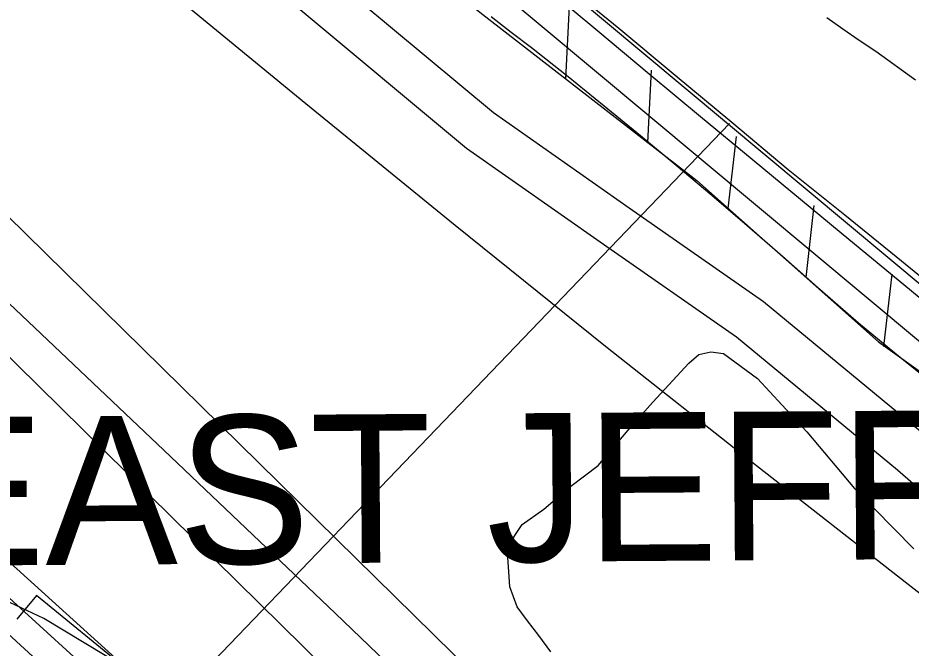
# Model space of a CAD drawing. Extents: x 3625074 to 3663148, y 511451 to 537151.
# Drawn here: x 3629509 to 3630111, y 534036 to 534460 of the extents above; entities that cross this region are included whole.
import ezdxf

# ---------------------------------------------------------------- set-up
doc = ezdxf.new("R2010")
doc.units = 0
for name, color, linetype in [('V-CHAN-NAID', 7, 'Continuous'), ('V-FLOD-BASE', 7, 'Continuous'), ('V-LEVE-TOET', 7, 'Continuous'), ('V-RIVR-EDGE', 7, 'Continuous'), ('V-RIVR-RANG', 7, 'Continuous'), ('V-ROAD-CNTR', 7, 'Continuous'), ('V-RRAP-FSHR', 7, 'Continuous'), ('V-RRAP-RVMT', 7, 'Continuous'), ('V-SITE-VEGE', 7, 'Continuous'), ('V-SURV-LINE', 7, 'Continuous'), ('V-TOPO-DPTH', 7, 'Continuous'), ('V-TOPO-MINR', 7, 'Continuous'), ('V-TOPO-WATR', 7, 'Continuous')]:
    doc.layers.add(name, color=color, linetype=linetype)

msp = doc.modelspace()

# ---------------------------------------------------------------- linework, layer by layer
at = {"layer": 'V-FLOD-BASE'}
msp.add_lwpolyline([(3629865.46, 534480.12), (3629900, 534451.23), (3629934.6, 534422.4), (3629969.24, 534393.62), (3630003.93, 534364.91), (3630063.97, 534315.24), (3630124.2, 534265.82), (3630184.65, 534216.66)], dxfattribs=at)
at = {"layer": 'V-LEVE-TOET'}
for points in [[(3629828.26, 534460.97), (3629841.77, 534450.47), (3629855.43, 534440.16), (3629879.99, 534420.58), (3629904.41, 534400.84), (3629928.7, 534380.92), (3629952.84, 534360.83), (3629976.85, 534340.58)], [(3630054.3, 534460.29), (3630065.17, 534452.56), (3630076.17, 534445.01), (3630087.28, 534437.64), (3630114.02, 534418.2)], [(3629976.85, 534340.58), (3630000.71, 534320.16), (3630024.43, 534299.57), (3630048, 534278.82), (3630061.78, 534266.73), (3630075.69, 534254.79), (3630089.72, 534243), (3630103.89, 534231.36), (3630118.17, 534219.87)]]:
    msp.add_lwpolyline(points, dxfattribs=at)
at = {"layer": 'V-RIVR-EDGE'}
msp.add_lwpolyline([(3629624.92, 533996.72), (3629527.03, 534055.78), (3629484.8, 534075.5), (3629459.13, 534101.91), (3629451.83, 534120.92), (3629442.66, 534132.58), (3629427.96, 534133.23), (3629415.7, 534132.65), (3629399.18, 534140.04), (3629389.4, 534150.48), (3629383.92, 534164.59), (3629377.2, 534173.19), (3629363.13, 534182.41), (3629348.42, 534179.38), (3629332.51, 534186.78), (3629289.69, 534217.52), (3629281.79, 534243.27), (3629283.69, 534269.62), (3629300.91, 534292.24)], dxfattribs=at)
at = {"layer": 'V-RIVR-RANG'}
msp.add_line((3629988.66, 534389.01), (3629144.15, 533509.33), dxfattribs=at)
at = {"layer": 'V-ROAD-CNTR'}
for points in [[(3630434.07, 533741.8), (3630390.72, 533784.28), (3630342.67, 533836.4), (3630300.03, 533891.17), (3630281.97, 533914.91), (3630262.27, 533950.46), (3630241.9, 533992.57), (3630222.96, 534024.37), (3630196.25, 534066.26), (3630170.43, 534095.94), (3630101.88, 534155.5), (3629993.39, 534245.03), (3629903.97, 534307.42), (3629811.56, 534372.13), (3629696.87, 534467.76), (3629655.04, 534504.33), (3629606.13, 534538.78), (3629551.66, 534579.31), (3629526.97, 534614.04), (3629510.29, 534657.69)], [(3630674.84, 533567.1), (3630628.11, 533613.25), (3630529.76, 533703.67), (3630470.13, 533748.47), (3630412.26, 533805.17), (3630365.58, 533855.82), (3630323.8, 533909.46), (3630307.16, 533931.35), (3630288.91, 533964.28), (3630268.34, 534006.81), (3630248.5, 534040.11), (3630220.34, 534084.27), (3630191.68, 534117.21), (3630121.27, 534178.4), (3630011.55, 534268.94), (3629921.16, 534332.01), (3629829.8, 534395.98), (3629716.35, 534490.58), (3629673.6, 534527.95), (3629623.73, 534563.09), (3629573.37, 534600.55), (3629553.63, 534628.31), (3629544.44, 534652.36)], [(3629875.87, 534484.48), (3629914.11, 534453.06), (3629952.25, 534421.51), (3629990.29, 534389.84), (3630028.23, 534358.04), (3630066.46, 534327.35), (3630104.53, 534296.47), (3630142.45, 534265.4)]]:
    msp.add_lwpolyline(points, dxfattribs=at)
at = {"layer": 'V-RRAP-FSHR'}
for p, q in [((3629878.5, 534419.01), (3629880.93, 534467.78)), ((3629933.76, 534376.05), (3629936.2, 534424.82)), ((3629987.88, 534331.7), (3629993.42, 534380.21)), ((3630040.28, 534285.29), (3630045.83, 534333.81)), ((3630092.69, 534238.89), (3630098.24, 534287.4))]:
    msp.add_line(p, q, dxfattribs=at)
for points in [[(3629593.67, 534595.38), (3629628.88, 534549.06), (3629675.68, 534532.59), (3629749.85, 534526.48), (3629800.65, 534479.53), (3629966.72, 534350.44), (3630089.18, 534241.99), (3630199.31, 534163.25), (3630240.71, 534124.33), (3630335.46, 533982.07), (3630401.24, 533866.27), (3630489.75, 533770.22), (3630626.04, 533630.93), (3630830.26, 533447.25)], [(3629593.67, 534595.38), (3629628.88, 534549.06), (3629675.68, 534532.59), (3629749.85, 534526.48), (3629800.65, 534479.53), (3629966.72, 534350.44), (3630089.18, 534241.99), (3630199.31, 534163.25), (3630240.71, 534124.33), (3630335.46, 533982.07), (3630401.24, 533866.27), (3630489.75, 533770.22), (3630626.04, 533630.93), (3630821.34, 533451.94)]]:
    msp.add_lwpolyline(points, dxfattribs=at)
at = {"layer": 'V-RRAP-RVMT'}
for p, q in [((3629521.98, 534071.12), (3629508.69, 534055.2)), ((3629637.48, 533976.92), (3629521.98, 534071.12))]:
    msp.add_line(p, q, dxfattribs=at)
at = {"layer": 'V-SITE-VEGE'}
msp.add_lwpolyline([(3629868.31, 534033.32), (3629860.3, 534044.28), (3629852.74, 534054.03), (3629845.79, 534063.6), (3629840.76, 534077.07), (3629839.05, 534103.63), (3629849.01, 534118.92), (3629863.76, 534129.26), (3629881.84, 534144.76), (3629900.36, 534158.65), (3629924.4, 534186.9), (3629937.22, 534201.24), (3629961.31, 534227.46), (3629968.07, 534233.33), (3629976.14, 534235.17), (3629984.7, 534233.97), (3630007.68, 534217.31), (3630040.91, 534181.42), (3630072.98, 534143.27), (3630112.83, 534102.68)], dxfattribs=at)
at = {"layer": 'V-SURV-LINE'}
for points in [[(3629767.97, 534572.13), (3630285.54, 534140.27)], [(3630266.32, 534117.24), (3629748.75, 534549.09)]]:
    msp.add_lwpolyline(points, dxfattribs=at)
at = {"layer": 'V-TOPO-DPTH'}
for points in [[(3629135.05, 534458.04), (3629133.68, 534600.4), (3629167.83, 534570.76), (3629347.52, 534414.04), (3629358.37, 534404.46), (3629369.14, 534394.79), (3629379.79, 534384.99), (3629390.35, 534375.1), (3629607.87, 534169.02), (3629723.07, 534059.27), (3629837.86, 533949.08), (3629952.03, 533838.25), (3630065.78, 533726.99), (3630250.23, 533545.56), (3630271.34, 533524.58), (3630292.3, 533503.46), (3630313.03, 533482.12), (3630333.62, 533460.63), (3630452.97, 533334.79), (3630491.75, 533291.77), (3630529.03, 533247.54), (3630564.04, 533201.5), (3630597.54, 533154.25), (3630641.65, 533088.6)], [(3629135.05, 534458.04), (3629242.49, 534333.52), (3629245.95, 534329.58), (3629249.46, 534325.68), (3629253.04, 534321.84), (3629256.67, 534318.05), (3629260.36, 534314.32), (3629264.1, 534310.63), (3629267.9, 534307.01), (3629271.74, 534303.44), (3629283.53, 534292.68), (3629285.33, 534291.03), (3629288.95, 534287.74), (3629290.77, 534286.1), (3629318.29, 534261.24), (3629333.86, 534247.17), (3629349.43, 534233.1), (3629365, 534219.03), (3629380.57, 534204.95), (3630177.33, 533484.27)], [(3630177.33, 533484.27), (3629380.57, 534204.95), (3629365, 534219.03), (3629349.43, 534233.1), (3629333.86, 534247.17), (3629318.29, 534261.24), (3629290.77, 534286.1), (3629288.95, 534287.74), (3629285.33, 534291.03), (3629283.53, 534292.68), (3629271.74, 534303.44), (3629267.9, 534307.01), (3629264.1, 534310.63), (3629260.36, 534314.32), (3629256.67, 534318.05), (3629253.04, 534321.84), (3629249.46, 534325.68), (3629245.95, 534329.58), (3629242.49, 534333.52), (3629135.05, 534458.04)], [(3629135.78, 534381.99), (3629155.61, 534363.66), (3629221.13, 534303.82), (3629243.7, 534283.19), (3629266.26, 534262.55), (3629288.8, 534241.89), (3629311.33, 534221.23), (3629658.33, 533902.65), (3629748, 533820.24), (3629837.6, 533737.76), (3629927.1, 533655.17), (3630016.54, 533572.51), (3630178.96, 533422.24), (3630187.05, 533414.58), (3630195.02, 533406.79), (3630202.81, 533398.83), (3630210.48, 533390.75), (3630237.19, 533361.95)], [(3630237.19, 533361.95), (3630210.48, 533390.75), (3630202.81, 533398.83), (3630195.02, 533406.79), (3630187.05, 533414.58), (3630178.96, 533422.24), (3630016.54, 533572.51), (3629927.1, 533655.17), (3629837.6, 533737.76), (3629748, 533820.24), (3629658.33, 533902.65), (3629311.33, 534221.23), (3629288.8, 534241.89), (3629266.26, 534262.55), (3629243.7, 534283.19), (3629221.13, 534303.82), (3629155.61, 534363.66), (3629135.78, 534381.99)]]:
    msp.add_lwpolyline(points, dxfattribs=at)
at = {"layer": 'V-TOPO-MINR'}
for points in [[(3630507.57, 533770.62), (3630493.47, 533780.96), (3630486.44, 533786.16), (3630479.44, 533791.4), (3630472.48, 533796.69), (3630465.55, 533802.02), (3630109.03, 534078.49), (3630006.86, 534158.41), (3629905.14, 534238.89), (3629804.09, 534320.23), (3629703.5, 534402.12), (3629544.27, 534532.88), (3629523.73, 534549.94), (3629503.31, 534567.14), (3629483.08, 534584.56), (3629462.97, 534602.12), (3629277.38, 534766.01), (3629246.28, 534794.65), (3629216.04, 534824.12), (3629187.05, 534854.83), (3629158.91, 534886.37), (3629140.46, 534907.95), (3629130.61, 534920.25)], [(3630783.38, 533068.08), (3630356.88, 533487.49), (3630336.61, 533507.42), (3630316.34, 533527.34), (3630296.06, 533547.25), (3630275.77, 533567.16), (3630255.49, 533587.07), (3630235.21, 533606.98), (3630214.93, 533626.89), (3630194.65, 533646.8), (3629449.42, 534378.69), (3629422.98, 534404.36), (3629396.35, 534429.83), (3629369.44, 534455.01), (3629342.34, 534479.98), (3629333.88, 534487.68), (3629302.37, 534516.32), (3629270.82, 534544.91), (3629239.21, 534573.43), (3629207.55, 534601.9), (3629177.01, 534629.3), (3629136.89, 534667.01), (3629133, 534670.89)], [(3630641.65, 533088.6), (3630597.54, 533154.25), (3630564.04, 533201.5), (3630529.03, 533247.54), (3630491.75, 533291.77), (3630452.97, 533334.79), (3630333.62, 533460.63), (3630313.03, 533482.12), (3630292.3, 533503.46), (3630271.34, 533524.58), (3630250.23, 533545.56), (3630065.78, 533726.99), (3629952.03, 533838.25), (3629837.86, 533949.08), (3629723.07, 534059.27), (3629607.87, 534169.02), (3629390.35, 534375.1), (3629379.79, 534384.99), (3629369.14, 534394.79), (3629358.37, 534404.46), (3629347.52, 534414.04), (3629167.83, 534570.76), (3629133.68, 534600.4)], [(3630365.56, 533373.57), (3630342.74, 533399.52), (3630319.38, 533425.02), (3630285.07, 533461.32), (3630276.51, 533470.29), (3630267.88, 533479.19), (3630259.15, 533488), (3630250.36, 533496.75), (3629464.22, 534270.33), (3629446.07, 534288.04), (3629427.81, 534305.63), (3629409.39, 534323.06), (3629390.86, 534340.38), (3629356.17, 534372.53), (3629354.9, 534373.68), (3629352.33, 534375.93), (3629351.02, 534377.03), (3629134.11, 534555.13)], [(3630295.69, 533332.11), (3630241.9, 533390.11), (3630226.43, 533406.37), (3630210.71, 533422.38), (3630194.59, 533437.98), (3630178.21, 533453.33), (3629720.29, 533871.83), (3629646.44, 533939.28), (3629572.56, 534006.69), (3629498.63, 534074.05), (3629424.67, 534141.38), (3629292.89, 534261.27), (3629284.8, 534268.63), (3629276.72, 534275.99), (3629268.64, 534283.36), (3629260.56, 534290.73), (3629210.84, 534336.14), (3629192.15, 534353.46), (3629173.64, 534370.96), (3629155.38, 534388.73), (3629137.3, 534406.68), (3629135.52, 534408.49)], [(3630237.19, 533361.95), (3630210.48, 533390.75), (3630202.81, 533398.83), (3630195.02, 533406.79), (3630187.05, 533414.58), (3630178.96, 533422.24), (3630016.54, 533572.51), (3629927.1, 533655.17), (3629837.6, 533737.76), (3629748, 533820.24), (3629658.33, 533902.65), (3629311.33, 534221.23), (3629288.8, 534241.89), (3629266.26, 534262.55), (3629243.7, 534283.19), (3629221.13, 534303.82), (3629155.61, 534363.66), (3629135.78, 534381.99)]]:
    msp.add_lwpolyline(points, dxfattribs=at)
at = {"layer": 'V-TOPO-WATR'}
msp.add_lwpolyline([(3630177.33, 533484.27), (3629380.57, 534204.95), (3629365, 534219.03), (3629349.43, 534233.1), (3629333.86, 534247.17), (3629318.29, 534261.24), (3629290.77, 534286.1), (3629288.95, 534287.74), (3629285.33, 534291.03), (3629283.53, 534292.68), (3629271.74, 534303.44), (3629267.9, 534307.01), (3629264.1, 534310.63), (3629260.36, 534314.32), (3629256.67, 534318.05), (3629253.04, 534321.84), (3629249.46, 534325.68), (3629245.95, 534329.58), (3629242.49, 534333.52), (3629135.05, 534458.04)], dxfattribs=at)

# ---------------------------------------------------------------- texts
at = {"layer": 'V-CHAN-NAID'}
msp.add_text('EAST JEFFERSON DISCHARGE (112.1) (2)', height=100, rotation=0.38539, dxfattribs=at).set_placement((3629438.95, 534091.09))

doc.saveas('drawing.dxf')
